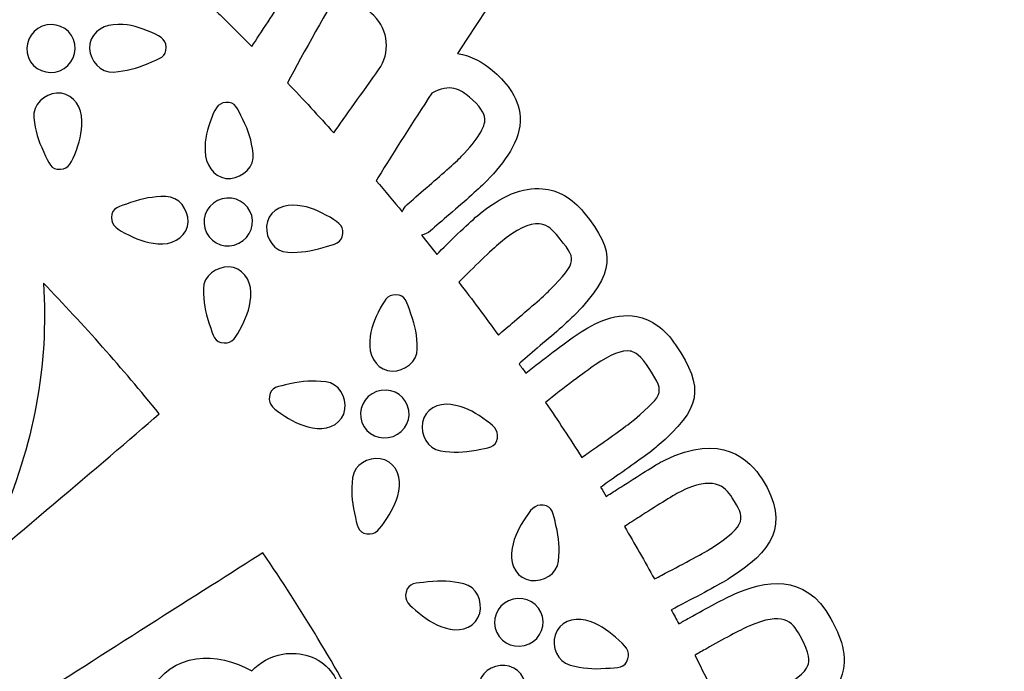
# Model space of a CAD drawing. Header units: millimetres. Extents: x -482 to 545, y -423 to 387.
# Tile 457 of 487: x 455 to 492, y 230 to 254. Entities that reach past the tile are written whole.
import ezdxf

# ---------------------------------------------------------------- set-up
doc = ezdxf.new("R2010")
doc.units = ezdxf.units.MM
doc.header["$MEASUREMENT"] = 0
doc.layers.add('Layer 1', color=7, linetype='Continuous')

msp = doc.modelspace()

# ---------------------------------------------------------------- linework, layer by layer
at = {"layer": 'Layer 1'}
for points, knots in [([(533.7913, 247.7796), (526.499, 265.0213), (516.0589, 280.5054), (502.762, 293.8027), (502.762, 293.8027), (489.4651, 307.0992), (473.981, 317.5393), (456.7393, 324.8316), (456.7393, 324.8316), (438.8884, 332.3821), (419.9266, 336.2104), (400.3806, 336.2104), (400.3806, 336.2104), (380.8342, 336.2104), (361.8724, 332.3821), (344.0219, 324.8316), (344.0219, 324.8316), (326.7806, 317.5393), (311.2961, 307.0992), (297.9992, 293.8027), (297.9992, 293.8027), (284.7023, 280.5054), (274.2625, 265.0213), (266.9699, 247.7796), (266.9699, 247.7796), (259.4194, 229.9291), (255.5914, 210.9673), (255.5914, 191.4209), (255.5914, 191.4209), (255.5914, 171.8749), (259.4194, 152.9128), (266.9699, 135.0622), (266.9699, 135.0622), (274.2625, 117.8205), (284.7023, 102.3364), (297.9992, 89.0395), (297.9992, 89.0395), (309.6119, 77.4264), (322.8944, 67.996), (337.5576, 60.9348), (337.5576, 60.9348), (337.5576, 60.9344), (337.5572, 60.9341), (337.5572, 60.9341), (337.5572, 60.9341), (337.5801, 60.9228), (337.6034, 60.9118), (337.6267, 60.9009), (337.6267, 60.9009), (337.6588, 60.8854), (337.6902, 60.8691), (337.722, 60.8536), (337.722, 60.8536), (337.7223, 60.8543), (337.7223, 60.8547), (337.7227, 60.855), (337.7227, 60.855), (338.2487, 60.6024), (338.775, 60.3513), (339.3045, 60.105), (339.3045, 60.105), (339.1366, 59.9558), (338.9644, 59.8352), (338.83, 59.7646), (338.83, 59.7646), (337.8994, 59.2739), (339.4442, 58.1817), (340.6066, 58.6646), (340.6066, 58.6646), (340.9227, 58.7962), (341.1824, 58.9624), (341.4043, 59.1504), (341.4043, 59.1504), (341.7835, 58.9807), (342.1627, 58.8121), (342.5437, 58.6459), (342.5437, 58.6459), (342.386, 58.5172), (342.2248, 58.3979), (342.0618, 58.2925), (342.0618, 58.2925), (340.776, 57.4606), (341.9535, 56.2379), (343.2465, 57.0743), (343.2465, 57.0743), (343.6504, 57.3357), (344.018, 57.5982), (344.3499, 57.8737), (344.3499, 57.8737), (344.7923, 57.6874), (345.2358, 57.5033), (345.6803, 57.322), (345.6803, 57.322), (344.3697, 56.5667), (345.0467, 54.9118), (346.6303, 55.7038), (346.6303, 55.7038), (347.0974, 55.937), (347.483, 56.1931), (347.8093, 56.4728), (347.8093, 56.4728), (348.2055, 56.3183), (348.6023, 56.1656), (348.9996, 56.0142), (348.9996, 56.0142), (348.8853, 55.9176), (348.7681, 55.8237), (348.6436, 55.7376), (348.6436, 55.7376), (347.1549, 54.7054), (347.6611, 53.3793), (349.0828, 53.9575), (349.0828, 53.9575), (349.8575, 54.2729), (350.5278, 54.7082), (351.0919, 55.2371), (351.0919, 55.2371), (352.2762, 54.8074), (353.465, 54.3936), (354.6585, 53.9963), (354.6585, 53.9963), (355.1435, 52.98), (355.8547, 52.1097), (356.8908, 51.5244), (356.8908, 51.5244), (358.4434, 50.6471), (360.3618, 50.4657), (362.1017, 50.2625), (362.1017, 50.2625), (364.0914, 50.0301), (365.5597, 49.9112), (367.4855, 49.9845), (367.4855, 49.9845), (367.3504, 49.8731), (367.2117, 49.7595), (367.0653, 49.6399), (367.0653, 49.6399), (366.6769, 49.3227), (366.9006, 48.8345), (367.5945, 49.1047), (367.5945, 49.1047), (368.5279, 49.4691), (369.3922, 49.8674), (370.2054, 50.326), (370.2054, 50.326), (371.0291, 50.1528), (371.9044, 50.1108), (372.7549, 50.1299), (372.7549, 50.1299), (372.0374, 49.5834), (371.215, 49.1008), (370.2294, 48.7093), (370.2294, 48.7093), (369.7771, 48.5293), (369.9225, 48.0654), (370.3525, 48.1236), (370.3525, 48.1236), (371.3741, 48.2619), (372.3831, 48.5068), (373.3402, 48.8574), (373.3402, 48.8574), (374.1057, 48.686), (374.9196, 48.6309), (375.7182, 48.6362), (375.7182, 48.6362), (375.1792, 48.3699), (374.5393, 48.1071), (373.7497, 47.8262), (373.7497, 47.8262), (373.44, 47.7084), (373.5321, 47.2025), (373.8877, 47.2484), (373.8877, 47.2484), (375.6798, 47.4802), (377.3968, 47.5557), (378.9049, 48.2132), (378.9049, 48.2132), (379.3593, 48.1459), (379.8143, 48.0813), (380.2698, 48.0178), (380.2698, 48.0178), (379.966, 47.7631), (379.6595, 47.52), (379.3547, 47.2943), (379.3547, 47.2943), (378.8816, 46.944), (379.0132, 46.2006), (379.687, 46.1601), (379.687, 46.1601), (381.1009, 46.0747), (388.0887, 44.8075), (391.5749, 44.7747), (391.5749, 44.7747), (391.5731, 44.4724), (391.8663, 44.1792), (392.1732, 44.4018), (392.1732, 44.4018), (393.717, 45.4693), (394.7037, 46.5876), (395.8082, 47.9935), (395.8082, 47.9935), (395.9222, 47.9257), (396.0382, 47.8633), (396.1582, 47.809), (396.1582, 47.809), (395.4604, 46.7002), (394.6917, 45.8719), (393.6891, 44.9755), (393.6891, 44.9755), (393.2876, 44.6163), (393.8803, 44.0279), (394.2796, 44.3849), (394.2796, 44.3849), (395.3789, 45.3677), (396.2178, 46.2945), (396.9756, 47.5423), (396.9756, 47.5423), (397.093, 47.5165), (397.2112, 47.4943), (397.3312, 47.477), (397.3312, 47.477), (396.9936, 46.4342), (396.367, 45.5551), (395.4869, 44.8731), (395.4869, 44.8731), (395.0621, 44.5444), (395.6572, 43.9577), (396.077, 44.2826), (396.077, 44.2826), (397.1061, 45.0799), (397.8279, 46.1728), (398.1831, 47.417), (398.1831, 47.417), (398.3119, 47.4163), (398.4407, 47.4188), (398.5691, 47.4244), (398.5691, 47.4244), (398.2734, 46.4712), (397.8025, 45.6048), (397.1375, 44.8375), (397.1375, 44.8375), (396.7875, 44.4329), (397.376, 43.8399), (397.728, 44.247), (397.728, 44.247), (398.3475, 44.962), (398.7462, 45.7823), (399.0972, 46.6416), (399.0972, 46.6416), (399.3395, 46.6388), (401.0516, 46.6346), (401.664, 46.6416), (401.664, 46.6416), (402.015, 45.7823), (402.4136, 44.962), (403.0328, 44.247), (403.0328, 44.247), (403.3852, 43.8399), (403.9736, 44.4329), (403.6233, 44.8375), (403.6233, 44.8375), (402.9587, 45.6048), (402.4877, 46.4712), (402.1921, 47.4244), (402.1921, 47.4244), (402.3205, 47.4188), (402.4493, 47.4163), (402.578, 47.417), (402.578, 47.417), (402.9333, 46.1728), (403.6551, 45.0799), (404.6841, 44.2826), (404.6841, 44.2826), (405.1036, 43.9577), (405.6991, 44.5444), (405.2747, 44.8731), (405.2747, 44.8731), (404.3945, 45.5551), (403.7676, 46.4342), (403.43, 47.477), (403.43, 47.477), (403.5499, 47.4943), (403.6681, 47.5165), (403.7856, 47.5423), (403.7856, 47.5423), (404.5434, 46.2945), (405.3823, 45.3677), (406.4815, 44.3849), (406.4815, 44.3849), (406.8809, 44.0279), (407.4735, 44.6163), (407.0717, 44.9755), (407.0717, 44.9755), (406.0698, 45.8719), (405.3008, 46.7002), (404.6026, 47.809), (404.6026, 47.809), (404.7229, 47.8633), (404.839, 47.9257), (404.9533, 47.9935), (404.9533, 47.9935), (406.0575, 46.5876), (407.0442, 45.4693), (408.588, 44.4018), (408.588, 44.4018), (408.8949, 44.1792), (409.188, 44.4724), (409.1863, 44.7747), (409.1863, 44.7747), (412.6724, 44.8075), (419.6599, 46.0747), (421.0742, 46.1601), (421.0742, 46.1601), (421.748, 46.2006), (421.8796, 46.944), (421.4065, 47.2943), (421.4065, 47.2943), (421.1017, 47.52), (420.7951, 47.7631), (420.4914, 48.0178), (420.4914, 48.0178), (420.9468, 48.0813), (421.4023, 48.1459), (421.8566, 48.2132), (421.8566, 48.2132), (423.3644, 47.5557), (425.0814, 47.4802), (426.8735, 47.2484), (426.8735, 47.2484), (427.2291, 47.2025), (427.3212, 47.7084), (427.0114, 47.8262), (427.0114, 47.8262), (426.2223, 48.1071), (425.5816, 48.3699), (425.0429, 48.6362), (425.0429, 48.6362), (425.842, 48.6309), (426.6555, 48.686), (427.421, 48.8574), (427.421, 48.8574), (428.3777, 48.5068), (429.3867, 48.2619), (430.409, 48.1236), (430.409, 48.1236), (430.8391, 48.0654), (430.9841, 48.5293), (430.5314, 48.7093), (430.5314, 48.7093), (429.5461, 49.1008), (428.7238, 49.5834), (428.0063, 50.1299), (428.0063, 50.1299), (428.8568, 50.1108), (429.7324, 50.1528), (430.5561, 50.326), (430.5561, 50.326), (431.3689, 49.8674), (432.2332, 49.4691), (433.1667, 49.1047), (433.1667, 49.1047), (433.8606, 48.8345), (434.0843, 49.3227), (433.6955, 49.6399), (433.6955, 49.6399), (433.5495, 49.7595), (433.4112, 49.8731), (433.2761, 49.9845), (433.2761, 49.9845), (435.2015, 49.9112), (436.6694, 50.0301), (438.6594, 50.2625), (438.6594, 50.2625), (440.3993, 50.4657), (442.3177, 50.6471), (443.8703, 51.5244), (443.8703, 51.5244), (444.9064, 52.1097), (445.6176, 52.98), (446.1027, 53.9963), (446.1027, 53.9963), (447.2958, 54.3936), (448.485, 54.8074), (449.6693, 55.2371), (449.6693, 55.2371), (450.2334, 54.7082), (450.9037, 54.2729), (451.6787, 53.9575), (451.6787, 53.9575), (453.1, 53.3793), (453.6063, 54.7054), (452.1172, 55.7376), (452.1172, 55.7376), (451.993, 55.8237), (451.8756, 55.9176), (451.7616, 56.0142), (451.7616, 56.0142), (452.1588, 56.1656), (452.5557, 56.3183), (452.9519, 56.4728), (452.9519, 56.4728), (453.2782, 56.1931), (453.6641, 55.937), (454.1309, 55.7038), (454.1309, 55.7038), (455.7141, 54.9118), (456.3915, 56.5667), (455.0809, 57.322), (455.0809, 57.322), (455.525, 57.5033), (455.9685, 57.6874), (456.4116, 57.8737), (456.4116, 57.8737), (456.7432, 57.5982), (457.1108, 57.3357), (457.5151, 57.0743), (457.5151, 57.0743), (458.8076, 56.2379), (459.9856, 57.4606), (458.6993, 58.2925), (458.6993, 58.2925), (458.5364, 58.3979), (458.3751, 58.5172), (458.2174, 58.6459), (458.2174, 58.6459), (458.5984, 58.8121), (458.9777, 58.9807), (459.3566, 59.1504), (459.3566, 59.1504), (459.5788, 58.9624), (459.8388, 58.7962), (460.1542, 58.6646), (460.1542, 58.6646), (461.3169, 58.1817), (462.8618, 59.2739), (461.9308, 59.7646), (461.9308, 59.7646), (461.7964, 59.8352), (461.6246, 59.9558), (461.457, 60.105), (461.457, 60.105), (476.8138, 67.2502), (490.6896, 76.9671), (502.762, 89.0395), (502.762, 89.0395), (516.0589, 102.3364), (526.499, 117.8205), (533.7913, 135.0622), (533.7913, 135.0622), (541.3418, 152.9128), (545.1698, 171.8749), (545.1698, 191.4209), (545.1698, 191.4209), (545.1698, 210.9673), (541.3418, 229.9291), (533.7913, 247.7796)], [0, 0, 0, 0, 0.0086957, 0.0086957, 0.0086957, 0.0086957, 0.0173913, 0.0173913, 0.0173913, 0.0173913, 0.026087, 0.026087, 0.026087, 0.026087, 0.0347826, 0.0347826, 0.0347826, 0.0347826, 0.0434783, 0.0434783, 0.0434783, 0.0434783, 0.0521739, 0.0521739, 0.0521739, 0.0521739, 0.0608696, 0.0608696, 0.0608696, 0.0608696, 0.0695652, 0.0695652, 0.0695652, 0.0695652, 0.0782609, 0.0782609, 0.0782609, 0.0782609, 0.0869565, 0.0869565, 0.0869565, 0.0869565, 0.0956522, 0.0956522, 0.0956522, 0.0956522, 0.1043478, 0.1043478, 0.1043478, 0.1043478, 0.1130435, 0.1130435, 0.1130435, 0.1130435, 0.1217391, 0.1217391, 0.1217391, 0.1217391, 0.1304348, 0.1304348, 0.1304348, 0.1304348, 0.1391304, 0.1391304, 0.1391304, 0.1391304, 0.1478261, 0.1478261, 0.1478261, 0.1478261, 0.1565217, 0.1565217, 0.1565217, 0.1565217, 0.1652174, 0.1652174, 0.1652174, 0.1652174, 0.173913, 0.173913, 0.173913, 0.173913, 0.1826087, 0.1826087, 0.1826087, 0.1826087, 0.1913043, 0.1913043, 0.1913043, 0.1913043, 0.2, 0.2, 0.2, 0.2, 0.2086957, 0.2086957, 0.2086957, 0.2086957, 0.2173913, 0.2173913, 0.2173913, 0.2173913, 0.226087, 0.226087, 0.226087, 0.226087, 0.2347826, 0.2347826, 0.2347826, 0.2347826, 0.2434783, 0.2434783, 0.2434783, 0.2434783, 0.2521739, 0.2521739, 0.2521739, 0.2521739, 0.2608696, 0.2608696, 0.2608696, 0.2608696, 0.2695652, 0.2695652, 0.2695652, 0.2695652, 0.2782609, 0.2782609, 0.2782609, 0.2782609, 0.2869565, 0.2869565, 0.2869565, 0.2869565, 0.2956522, 0.2956522, 0.2956522, 0.2956522, 0.3043478, 0.3043478, 0.3043478, 0.3043478, 0.3130435, 0.3130435, 0.3130435, 0.3130435, 0.3217391, 0.3217391, 0.3217391, 0.3217391, 0.3304348, 0.3304348, 0.3304348, 0.3304348, 0.3391304, 0.3391304, 0.3391304, 0.3391304, 0.3478261, 0.3478261, 0.3478261, 0.3478261, 0.3565217, 0.3565217, 0.3565217, 0.3565217, 0.3652174, 0.3652174, 0.3652174, 0.3652174, 0.373913, 0.373913, 0.373913, 0.373913, 0.3826087, 0.3826087, 0.3826087, 0.3826087, 0.3913043, 0.3913043, 0.3913043, 0.3913043, 0.4, 0.4, 0.4, 0.4, 0.4086957, 0.4086957, 0.4086957, 0.4086957, 0.4173913, 0.4173913, 0.4173913, 0.4173913, 0.426087, 0.426087, 0.426087, 0.426087, 0.4347826, 0.4347826, 0.4347826, 0.4347826, 0.4434783, 0.4434783, 0.4434783, 0.4434783, 0.4521739, 0.4521739, 0.4521739, 0.4521739, 0.4608696, 0.4608696, 0.4608696, 0.4608696, 0.4695652, 0.4695652, 0.4695652, 0.4695652, 0.4782609, 0.4782609, 0.4782609, 0.4782609, 0.4869565, 0.4869565, 0.4869565, 0.4869565, 0.4956522, 0.4956522, 0.4956522, 0.4956522, 0.5043478, 0.5043478, 0.5043478, 0.5043478, 0.5130435, 0.5130435, 0.5130435, 0.5130435, 0.5217391, 0.5217391, 0.5217391, 0.5217391, 0.5304348, 0.5304348, 0.5304348, 0.5304348, 0.5391304, 0.5391304, 0.5391304, 0.5391304, 0.5478261, 0.5478261, 0.5478261, 0.5478261, 0.5565217, 0.5565217, 0.5565217, 0.5565217, 0.5652174, 0.5652174, 0.5652174, 0.5652174, 0.573913, 0.573913, 0.573913, 0.573913, 0.5826087, 0.5826087, 0.5826087, 0.5826087, 0.5913043, 0.5913043, 0.5913043, 0.5913043, 0.6, 0.6, 0.6, 0.6, 0.6086957, 0.6086957, 0.6086957, 0.6086957, 0.6173913, 0.6173913, 0.6173913, 0.6173913, 0.626087, 0.626087, 0.626087, 0.626087, 0.6347826, 0.6347826, 0.6347826, 0.6347826, 0.6434783, 0.6434783, 0.6434783, 0.6434783, 0.6521739, 0.6521739, 0.6521739, 0.6521739, 0.6608696, 0.6608696, 0.6608696, 0.6608696, 0.6695652, 0.6695652, 0.6695652, 0.6695652, 0.6782609, 0.6782609, 0.6782609, 0.6782609, 0.6869565, 0.6869565, 0.6869565, 0.6869565, 0.6956522, 0.6956522, 0.6956522, 0.6956522, 0.7043478, 0.7043478, 0.7043478, 0.7043478, 0.7130435, 0.7130435, 0.7130435, 0.7130435, 0.7217391, 0.7217391, 0.7217391, 0.7217391, 0.7304348, 0.7304348, 0.7304348, 0.7304348, 0.7391304, 0.7391304, 0.7391304, 0.7391304, 0.7478261, 0.7478261, 0.7478261, 0.7478261, 0.7565217, 0.7565217, 0.7565217, 0.7565217, 0.7652174, 0.7652174, 0.7652174, 0.7652174, 0.773913, 0.773913, 0.773913, 0.773913, 0.7826087, 0.7826087, 0.7826087, 0.7826087, 0.7913043, 0.7913043, 0.7913043, 0.7913043, 0.8, 0.8, 0.8, 0.8, 0.8086957, 0.8086957, 0.8086957, 0.8086957, 0.8173913, 0.8173913, 0.8173913, 0.8173913, 0.826087, 0.826087, 0.826087, 0.826087, 0.8347826, 0.8347826, 0.8347826, 0.8347826, 0.8434783, 0.8434783, 0.8434783, 0.8434783, 0.8521739, 0.8521739, 0.8521739, 0.8521739, 0.8608696, 0.8608696, 0.8608696, 0.8608696, 0.8695652, 0.8695652, 0.8695652, 0.8695652, 0.8782609, 0.8782609, 0.8782609, 0.8782609, 0.8869565, 0.8869565, 0.8869565, 0.8869565, 0.8956522, 0.8956522, 0.8956522, 0.8956522, 0.9043478, 0.9043478, 0.9043478, 0.9043478, 0.9130435, 0.9130435, 0.9130435, 0.9130435, 0.9217391, 0.9217391, 0.9217391, 0.9217391, 0.9304348, 0.9304348, 0.9304348, 0.9304348, 0.9391304, 0.9391304, 0.9391304, 0.9391304, 0.9478261, 0.9478261, 0.9478261, 0.9478261, 0.9565217, 0.9565217, 0.9565217, 0.9565217, 0.9652174, 0.9652174, 0.9652174, 0.9652174, 0.973913, 0.973913, 0.973913, 0.973913, 0.9826087, 0.9826087, 0.9826087, 0.9826087, 1, 1, 1, 1]), ([(481.2711, 270.8679), (481.5262, 271.5794), (482.4367, 271.7756), (482.9623, 271.2319), (482.9623, 271.2319), (502.5274, 250.9938), (514.743, 223.6094), (515.2623, 193.4258), (515.2623, 193.4258), (515.275, 192.6676), (514.4918, 192.1617), (513.8071, 192.4863), (513.8071, 192.4863), (506.6362, 195.885), (496.3608, 197.3949), (488.6255, 199.2102), (488.6255, 199.2102), (489.7925, 199.3507), (490.855, 199.4833), (491.0237, 199.515), (491.0237, 199.515), (491.9363, 199.684), (492.9357, 199.9595), (493.4282, 200.718), (493.4282, 200.718), (493.8702, 201.3989), (493.7464, 202.2082), (493.6145, 202.7578), (493.6145, 202.7578), (493.376, 203.7501), (492.6457, 204.8974), (490.5192, 204.7242), (490.5192, 204.7242), (490.105, 204.6907), (489.3434, 204.5467), (488.6071, 204.4077), (488.6071, 204.4077), (488.5592, 204.3986), (488.5115, 204.3897), (488.4636, 204.3809), (488.4636, 204.3809), (488.508, 204.5838), (488.5362, 204.7866), (488.5482, 204.988), (488.5482, 204.988), (489.2943, 205.1419), (490.0754, 205.302), (490.437, 205.4131), (490.437, 205.4131), (491.3239, 205.6869), (492.2845, 206.0753), (492.6863, 206.8856), (492.6863, 206.8856), (493.0472, 207.6134), (492.8306, 208.4029), (492.6362, 208.9335), (492.6362, 208.9335), (492.2855, 209.892), (491.429, 210.9475), (489.3356, 210.5298), (489.3356, 210.5298), (488.9278, 210.449), (488.187, 210.2176), (487.4705, 209.9947), (487.4705, 209.9947), (487.2546, 209.9273), (487.0443, 209.862), (486.8478, 209.802), (486.8478, 209.802), (486.809, 210.0278), (486.7699, 210.2543), (486.7286, 210.4804), (486.7286, 210.4804), (486.9526, 210.5386), (487.2359, 210.6089), (487.5389, 210.6836), (487.5389, 210.6836), (488.2639, 210.8625), (489.0135, 211.0477), (489.3631, 211.1708), (489.3631, 211.1708), (490.2384, 211.4784), (491.1835, 211.9043), (491.5535, 212.7298), (491.5535, 212.7298), (491.8855, 213.4706), (491.6386, 214.2509), (491.4237, 214.7737), (491.4237, 214.7737), (491.0353, 215.7178), (490.1375, 216.7377), (488.0631, 216.2406), (488.0631, 216.2406), (487.6585, 216.1432), (486.9279, 215.8839), (486.2213, 215.6328), (486.2213, 215.6328), (486.0149, 215.5597), (485.8138, 215.4885), (485.6244, 215.4222), (485.6244, 215.4222), (485.5722, 215.6211), (485.5207, 215.8197), (485.4667, 216.0183), (485.4667, 216.0183), (485.6505, 216.0794), (485.8583, 216.1468), (486.0781, 216.218), (486.0781, 216.218), (486.7879, 216.4491), (487.5223, 216.6872), (487.8628, 216.835), (487.8628, 216.835), (488.7137, 217.2047), (489.6256, 217.6976), (489.9357, 218.5474), (489.9357, 218.5474), (490.2137, 219.3101), (489.9114, 220.0707), (489.6595, 220.5769), (489.6595, 220.5769), (489.2044, 221.4906), (488.236, 222.4449), (486.2019, 221.7986), (486.2019, 221.7986), (485.8057, 221.6727), (485.0959, 221.3615), (484.4098, 221.061), (484.4098, 221.061), (484.2546, 220.9929), (484.1015, 220.9258), (483.9551, 220.862), (483.9551, 220.862), (483.8884, 221.0511), (483.8168, 221.2405), (483.7487, 221.4296), (483.7487, 221.4296), (483.8531, 221.4666), (483.9607, 221.5051), (484.0722, 221.5446), (484.0722, 221.5446), (484.776, 221.7947), (485.5037, 222.053), (485.8396, 222.2103), (485.8396, 222.2103), (486.6806, 222.6033), (487.5784, 223.1208), (487.8649, 223.9788), (487.8649, 223.9788), (488.1217, 224.7489), (487.7986, 225.501), (487.5336, 225.9995), (487.5336, 225.9995), (487.0535, 226.9008), (486.0583, 227.8276), (484.0436, 227.1263), (484.0436, 227.1263), (483.6513, 226.9897), (482.95, 226.6595), (482.2719, 226.3399), (482.2719, 226.3399), (482.1319, 226.2739), (481.9936, 226.2087), (481.8599, 226.1462), (481.8599, 226.1462), (481.7841, 226.3198), (481.7096, 226.4934), (481.632, 226.6666), (481.632, 226.6666), (481.74, 226.7135), (481.8511, 226.7615), (481.9668, 226.8119), (481.9668, 226.8119), (482.654, 227.109), (483.3649, 227.4162), (483.6901, 227.5962), (483.6901, 227.5962), (484.7065, 228.1588), (485.2395, 228.6524), (485.4731, 229.2457), (485.4731, 229.2457), (485.7948, 230.0649), (485.4455, 230.8745), (485.1051, 231.4884), (485.1051, 231.4884), (484.111, 233.2791), (482.5686, 232.8801), (481.4941, 232.4236), (481.4941, 232.4236), (481.1103, 232.2606), (480.4333, 231.8828), (479.7778, 231.5173), (479.7778, 231.5173), (479.642, 231.4414), (479.5083, 231.367), (479.3788, 231.2954), (479.3788, 231.2954), (479.2874, 231.4697), (479.1915, 231.6432), (479.098, 231.8175), (479.098, 231.8175), (479.1823, 231.8616), (479.2698, 231.9078), (479.3622, 231.9561), (479.3622, 231.9561), (480.1055, 232.346), (480.9483, 232.788), (481.2948, 233.0092), (481.2948, 233.0092), (482.8625, 234.0107), (483.6136, 234.984), (482.5157, 236.7384), (482.5157, 236.7384), (482.0624, 237.4634), (480.9818, 238.5196), (478.8497, 237.451), (478.8497, 237.451), (478.4778, 237.2644), (477.8259, 236.8449), (477.1955, 236.4396), (477.1955, 236.4396), (477.0064, 236.3179), (476.8212, 236.199), (476.6483, 236.0893), (476.6483, 236.0893), (476.5788, 236.2036), (476.5107, 236.3182), (476.4405, 236.4322), (476.4405, 236.4322), (476.6141, 236.5564), (476.8226, 236.7028), (477.0417, 236.8566), (477.0417, 236.8566), (477.6555, 237.287), (478.2898, 237.7325), (478.572, 237.9749), (478.572, 237.9749), (480.2315, 239.4001), (480.3673, 240.148), (479.2631, 241.7859), (479.2631, 241.7859), (478.856, 242.3902), (478.3625, 242.7504), (477.797, 242.857), (477.797, 242.857), (476.9076, 243.0252), (476.0507, 242.5215), (475.4831, 242.1288), (475.4831, 242.1288), (475.0926, 241.8583), (474.2861, 241.2575), (473.6204, 240.7255), (473.6204, 240.7255), (473.5382, 240.843), (473.4522, 240.9583), (473.3696, 241.0754), (473.3696, 241.0754), (473.5499, 241.2345), (473.7943, 241.4441), (474.0572, 241.6688), (474.0572, 241.6688), (474.6269, 242.1549), (475.2153, 242.6584), (475.4729, 242.9258), (475.4729, 242.9258), (476.9895, 244.5023), (477.0533, 245.2601), (475.7988, 246.7855), (475.7988, 246.7855), (475.3631, 247.3157), (474.8432, 247.6117), (474.254, 247.6653), (474.254, 247.6653), (473.4991, 247.7324), (472.7039, 247.4043), (471.8188, 246.6574), (471.8188, 246.6574), (471.4029, 246.3068), (470.7262, 245.6436), (470.2768, 245.1948), (470.2768, 245.1948), (470.0842, 245.4372), (469.8933, 245.6806), (469.6982, 245.9212), (469.6982, 245.9212), (469.8224, 245.9395), (469.9434, 245.9896), (470.0436, 246.08), (470.0436, 246.08), (470.2246, 246.2429), (470.4849, 246.4684), (470.7622, 246.7082), (470.7622, 246.7082), (471.3274, 247.1976), (471.9112, 247.7034), (472.1673, 247.9723), (472.1673, 247.9723), (472.8073, 248.6443), (473.4553, 249.4529), (473.4102, 250.3563), (473.4102, 250.3563), (473.3692, 251.1674), (472.7949, 251.7501), (472.3659, 252.1181), (472.3659, 252.1181), (472.0227, 252.4127), (471.5807, 252.6705), (471.0561, 252.7503), (471.0561, 252.7503), (474.835, 258.5207), (479.1506, 264.9606), (481.2711, 270.8679)], [0, 0, 0, 0, 0.0126582, 0.0126582, 0.0126582, 0.0126582, 0.0253165, 0.0253165, 0.0253165, 0.0253165, 0.0379747, 0.0379747, 0.0379747, 0.0379747, 0.0506329, 0.0506329, 0.0506329, 0.0506329, 0.0632911, 0.0632911, 0.0632911, 0.0632911, 0.0759494, 0.0759494, 0.0759494, 0.0759494, 0.0886076, 0.0886076, 0.0886076, 0.0886076, 0.1012658, 0.1012658, 0.1012658, 0.1012658, 0.1139241, 0.1139241, 0.1139241, 0.1139241, 0.1265823, 0.1265823, 0.1265823, 0.1265823, 0.1392405, 0.1392405, 0.1392405, 0.1392405, 0.1518987, 0.1518987, 0.1518987, 0.1518987, 0.164557, 0.164557, 0.164557, 0.164557, 0.1772152, 0.1772152, 0.1772152, 0.1772152, 0.1898734, 0.1898734, 0.1898734, 0.1898734, 0.2025316, 0.2025316, 0.2025316, 0.2025316, 0.2151899, 0.2151899, 0.2151899, 0.2151899, 0.2278481, 0.2278481, 0.2278481, 0.2278481, 0.2405063, 0.2405063, 0.2405063, 0.2405063, 0.2531646, 0.2531646, 0.2531646, 0.2531646, 0.2658228, 0.2658228, 0.2658228, 0.2658228, 0.278481, 0.278481, 0.278481, 0.278481, 0.2911392, 0.2911392, 0.2911392, 0.2911392, 0.3037975, 0.3037975, 0.3037975, 0.3037975, 0.3164557, 0.3164557, 0.3164557, 0.3164557, 0.3291139, 0.3291139, 0.3291139, 0.3291139, 0.3417722, 0.3417722, 0.3417722, 0.3417722, 0.3544304, 0.3544304, 0.3544304, 0.3544304, 0.3670886, 0.3670886, 0.3670886, 0.3670886, 0.3797468, 0.3797468, 0.3797468, 0.3797468, 0.3924051, 0.3924051, 0.3924051, 0.3924051, 0.4050633, 0.4050633, 0.4050633, 0.4050633, 0.4177215, 0.4177215, 0.4177215, 0.4177215, 0.4303797, 0.4303797, 0.4303797, 0.4303797, 0.443038, 0.443038, 0.443038, 0.443038, 0.4556962, 0.4556962, 0.4556962, 0.4556962, 0.4683544, 0.4683544, 0.4683544, 0.4683544, 0.4810127, 0.4810127, 0.4810127, 0.4810127, 0.4936709, 0.4936709, 0.4936709, 0.4936709, 0.5063291, 0.5063291, 0.5063291, 0.5063291, 0.5189873, 0.5189873, 0.5189873, 0.5189873, 0.5316456, 0.5316456, 0.5316456, 0.5316456, 0.5443038, 0.5443038, 0.5443038, 0.5443038, 0.556962, 0.556962, 0.556962, 0.556962, 0.5696203, 0.5696203, 0.5696203, 0.5696203, 0.5822785, 0.5822785, 0.5822785, 0.5822785, 0.5949367, 0.5949367, 0.5949367, 0.5949367, 0.6075949, 0.6075949, 0.6075949, 0.6075949, 0.6202532, 0.6202532, 0.6202532, 0.6202532, 0.6329114, 0.6329114, 0.6329114, 0.6329114, 0.6455696, 0.6455696, 0.6455696, 0.6455696, 0.6582278, 0.6582278, 0.6582278, 0.6582278, 0.6708861, 0.6708861, 0.6708861, 0.6708861, 0.6835443, 0.6835443, 0.6835443, 0.6835443, 0.6962025, 0.6962025, 0.6962025, 0.6962025, 0.7088608, 0.7088608, 0.7088608, 0.7088608, 0.721519, 0.721519, 0.721519, 0.721519, 0.7341772, 0.7341772, 0.7341772, 0.7341772, 0.7468354, 0.7468354, 0.7468354, 0.7468354, 0.7594937, 0.7594937, 0.7594937, 0.7594937, 0.7721519, 0.7721519, 0.7721519, 0.7721519, 0.7848101, 0.7848101, 0.7848101, 0.7848101, 0.7974684, 0.7974684, 0.7974684, 0.7974684, 0.8101266, 0.8101266, 0.8101266, 0.8101266, 0.8227848, 0.8227848, 0.8227848, 0.8227848, 0.835443, 0.835443, 0.835443, 0.835443, 0.8481013, 0.8481013, 0.8481013, 0.8481013, 0.8607595, 0.8607595, 0.8607595, 0.8607595, 0.8734177, 0.8734177, 0.8734177, 0.8734177, 0.8860759, 0.8860759, 0.8860759, 0.8860759, 0.8987342, 0.8987342, 0.8987342, 0.8987342, 0.9113924, 0.9113924, 0.9113924, 0.9113924, 0.9240506, 0.9240506, 0.9240506, 0.9240506, 0.9367089, 0.9367089, 0.9367089, 0.9367089, 0.9493671, 0.9493671, 0.9493671, 0.9493671, 0.9620253, 0.9620253, 0.9620253, 0.9620253, 0.9746835, 0.9746835, 0.9746835, 0.9746835, 1, 1, 1, 1]), ([(464.5325, 254.8789), (464.2185, 254.3498), (463.6315, 253.5211), (463.319, 253.0187), (463.319, 253.0187), (462.9859, 253.3556), (462.6504, 253.6908), (462.3107, 254.0231), (462.3107, 254.0231), (462.1855, 254.1455), (462.0585, 254.2647), (461.9322, 254.3861), (461.9322, 254.3861), (462.1689, 254.5018), (463.1927, 255.201), (463.9014, 255.557), (463.9014, 255.557), (464.3321, 255.7729), (464.7784, 255.2931), (464.5325, 254.8789)], [0, 0, 0, 0, 0.1666667, 0.1666667, 0.1666667, 0.1666667, 0.3333333, 0.3333333, 0.3333333, 0.3333333, 0.5, 0.5, 0.5, 0.5, 0.6666667, 0.6666667, 0.6666667, 0.6666667, 1, 1, 1, 1]), ([(467.9075, 254.178), (468.4618, 253.6347), (468.538, 252.7693), (468.0871, 252.1382), (468.0871, 252.1382), (467.5234, 251.3494), (466.7966, 250.3337), (466.3998, 249.7658), (466.3998, 249.7658), (465.8293, 250.3976), (465.2525, 251.0252), (464.662, 251.644), (464.662, 251.644), (465.2271, 252.7577), (466.2241, 254.4411), (466.7063, 255.3756), (466.7063, 255.3756), (466.9787, 255.0906), (467.4465, 254.6295), (467.9075, 254.178)], [0, 0, 0, 0, 0.1666667, 0.1666667, 0.1666667, 0.1666667, 0.3333333, 0.3333333, 0.3333333, 0.3333333, 0.5, 0.5, 0.5, 0.5, 0.6666667, 0.6666667, 0.6666667, 0.6666667, 1, 1, 1, 1]), ([(456.2507, 252.1865), (455.827, 251.9128), (455.2636, 252.0281), (454.9923, 252.4437), (454.9923, 252.4437), (454.7214, 252.8596), (454.8449, 253.4181), (455.2689, 253.6918), (455.2689, 253.6918), (455.6926, 253.9652), (456.2556, 253.8502), (456.5269, 253.4343), (456.5269, 253.4343), (456.7979, 253.0187), (456.674, 252.4599), (456.2507, 252.1865)], [0, 0, 0, 0, 0.2, 0.2, 0.2, 0.2, 0.4, 0.4, 0.4, 0.4, 0.6, 0.6, 0.6, 0.6, 1, 1, 1, 1]), ([(459.3855, 253.6065), (459.8501, 253.4209), (460.0759, 253.3098), (460.0925, 252.9859), (460.0925, 252.9859), (460.1112, 252.624), (459.8508, 252.5647), (459.4201, 252.3809), (459.4201, 252.3809), (458.9488, 252.1798), (458.6256, 252.0966), (458.1137, 252.0539), (458.1137, 252.0539), (457.6156, 252.0126), (457.2339, 252.485), (457.2103, 252.9372), (457.2103, 252.9372), (457.1842, 253.4421), (457.6322, 253.7973), (458.0982, 253.8361), (458.0982, 253.8361), (458.6101, 253.8785), (458.971, 253.7719), (459.3855, 253.6065)], [0, 0, 0, 0, 0.1428571, 0.1428571, 0.1428571, 0.1428571, 0.2857143, 0.2857143, 0.2857143, 0.2857143, 0.4285714, 0.4285714, 0.4285714, 0.4285714, 0.5714286, 0.5714286, 0.5714286, 0.5714286, 0.7142857, 0.7142857, 0.7142857, 0.7142857, 1, 1, 1, 1]), ([(469.1571, 247.0649), (469.0717, 246.988), (469.0139, 246.8935), (468.9786, 246.7922), (468.9786, 246.7922), (468.6519, 247.1849), (468.3277, 247.5782), (467.9943, 247.9659), (467.9943, 247.9659), (468.0162, 248.0012), (468.0374, 248.0372), (468.0592, 248.0721), (468.0592, 248.0721), (468.6914, 249.0994), (469.374, 250.1662), (470.0849, 251.2608), (470.0849, 251.2608), (470.77, 251.6447), (471.1736, 251.3949), (471.5031, 251.1123), (471.5031, 251.1123), (471.8844, 250.7849), (472.0749, 250.5158), (472.0865, 250.2896), (472.0865, 250.2896), (472.1017, 249.9824), (471.8146, 249.5234), (471.2078, 248.8867), (471.2078, 248.8867), (470.9958, 248.6637), (470.3851, 248.1352), (469.8947, 247.7105), (469.8947, 247.7105), (469.6097, 247.4639), (469.3426, 247.2321), (469.1571, 247.0649)], [0, 0, 0, 0, 0.1, 0.1, 0.1, 0.1, 0.2, 0.2, 0.2, 0.2, 0.3, 0.3, 0.3, 0.3, 0.4, 0.4, 0.4, 0.4, 0.5, 0.5, 0.5, 0.5, 0.6, 0.6, 0.6, 0.6, 0.7, 0.7, 0.7, 0.7, 0.8, 0.8, 0.8, 0.8, 1, 1, 1, 1]), ([(456.9023, 250.4078), (456.9623, 249.9002), (456.8674, 249.5379), (456.7143, 249.1198), (456.7143, 249.1198), (456.5435, 248.6521), (456.4394, 248.4235), (456.1149, 248.3963), (456.1149, 248.3963), (455.7515, 248.3656), (455.6834, 248.6228), (455.4848, 249.0447), (455.4848, 249.0447), (455.2675, 249.5065), (455.1726, 249.825), (455.113, 250.3327), (455.113, 250.3327), (455.0551, 250.8269), (455.5166, 251.222), (455.9702, 251.2605), (455.9702, 251.2605), (456.4761, 251.3035), (456.8483, 250.87), (456.9023, 250.4078)], [0, 0, 0, 0, 0.1428571, 0.1428571, 0.1428571, 0.1428571, 0.2857143, 0.2857143, 0.2857143, 0.2857143, 0.4285714, 0.4285714, 0.4285714, 0.4285714, 0.5714286, 0.5714286, 0.5714286, 0.5714286, 0.7142857, 0.7142857, 0.7142857, 0.7142857, 1, 1, 1, 1]), ([(462.3382, 250.9134), (462.7009, 250.949), (462.7725, 250.6929), (462.9771, 250.2734), (462.9771, 250.2734), (463.2011, 249.8148), (463.2999, 249.4977), (463.3669, 248.9907), (463.3669, 248.9907), (463.4319, 248.4975), (462.9757, 248.0961), (462.5227, 248.0513), (462.5227, 248.0513), (462.0172, 248.0015), (461.6394, 248.4298), (461.5784, 248.8909), (461.5784, 248.8909), (461.512, 249.3978), (461.602, 249.7612), (461.7487, 250.1813), (461.7487, 250.1813), (461.9131, 250.6516), (462.014, 250.8816), (462.3382, 250.9134)], [0, 0, 0, 0, 0.1428571, 0.1428571, 0.1428571, 0.1428571, 0.2857143, 0.2857143, 0.2857143, 0.2857143, 0.4285714, 0.4285714, 0.4285714, 0.4285714, 0.5714286, 0.5714286, 0.5714286, 0.5714286, 0.7142857, 0.7142857, 0.7142857, 0.7142857, 1, 1, 1, 1]), ([(446.2315, 239.8457), (447.6182, 237.2203), (450.0584, 235.171), (453.1022, 234.6464), (453.1022, 234.6464), (453.438, 234.5886), (453.6754, 234.7346), (453.8056, 235.0327), (453.8056, 235.0327), (455.1014, 238.0063), (455.6859, 241.0119), (455.4714, 244.1167), (455.4714, 244.1167), (456.9922, 242.5395), (458.4478, 240.8998), (459.8296, 239.2008), (459.8296, 239.2008), (457.6869, 237.3092), (454.0473, 234.3159), (451.7958, 232.3114), (451.7958, 232.3114), (448.4998, 236.3101), (444.7304, 239.9032), (440.5764, 243.0203), (440.5764, 243.0203), (441.6651, 244.3058), (443.157, 246.0768), (444.5575, 247.7645), (444.5575, 247.7645), (444.5625, 245.0364), (444.9318, 242.3056), (446.2315, 239.8457)], [0, 0, 0, 0, 0.1111111, 0.1111111, 0.1111111, 0.1111111, 0.2222222, 0.2222222, 0.2222222, 0.2222222, 0.3333333, 0.3333333, 0.3333333, 0.3333333, 0.4444444, 0.4444444, 0.4444444, 0.4444444, 0.5555556, 0.5555556, 0.5555556, 0.5555556, 0.6666667, 0.6666667, 0.6666667, 0.6666667, 0.7777778, 0.7777778, 0.7777778, 0.7777778, 1, 1, 1, 1]), ([(459.9644, 245.5917), (459.4508, 245.5871), (459.099, 245.7201), (458.6976, 245.9163), (458.6976, 245.9163), (458.2485, 246.1353), (458.0315, 246.2627), (458.0389, 246.5869), (458.0389, 246.5869), (458.0474, 246.9495), (458.312, 246.9891), (458.7547, 247.1408), (458.7547, 247.1408), (459.2394, 247.3062), (459.5682, 247.3655), (460.0819, 247.3701), (460.0819, 247.3701), (460.5818, 247.3746), (460.9271, 246.8755), (460.9165, 246.4225), (460.9165, 246.4225), (460.9053, 245.9173), (460.4318, 245.5959), (459.9644, 245.5917)], [0, 0, 0, 0, 0.1428571, 0.1428571, 0.1428571, 0.1428571, 0.2857143, 0.2857143, 0.2857143, 0.2857143, 0.4285714, 0.4285714, 0.4285714, 0.4285714, 0.5714286, 0.5714286, 0.5714286, 0.5714286, 0.7142857, 0.7142857, 0.7142857, 0.7142857, 1, 1, 1, 1]), ([(462.0246, 247.2173), (462.4762, 247.442), (463.023, 247.2646), (463.2456, 246.8215), (463.2456, 246.8215), (463.4682, 246.378), (463.2823, 245.8365), (462.8304, 245.6122), (462.8304, 245.6122), (462.3788, 245.3874), (461.832, 245.5645), (461.6094, 246.008), (461.6094, 246.008), (461.3868, 246.4511), (461.5731, 246.9926), (462.0246, 247.2173)], [0, 0, 0, 0, 0.2, 0.2, 0.2, 0.2, 0.4, 0.4, 0.4, 0.4, 0.6, 0.6, 0.6, 0.6, 1, 1, 1, 1]), ([(464.8525, 247.0455), (465.3658, 247.0307), (465.7122, 246.8846), (466.1056, 246.6737), (466.1056, 246.6737), (466.5462, 246.4377), (466.7585, 246.3022), (466.7384, 245.9787), (466.7384, 245.9787), (466.7162, 245.6168), (466.4506, 245.5868), (466.0018, 245.4524), (466.0018, 245.4524), (465.5115, 245.3049), (465.1806, 245.258), (464.6673, 245.2728), (464.6673, 245.2728), (464.1674, 245.2873), (463.8414, 245.7988), (463.8689, 246.251), (463.8689, 246.251), (463.8996, 246.7555), (464.3847, 247.0589), (464.8525, 247.0455)], [0, 0, 0, 0, 0.1428571, 0.1428571, 0.1428571, 0.1428571, 0.2857143, 0.2857143, 0.2857143, 0.2857143, 0.4285714, 0.4285714, 0.4285714, 0.4285714, 0.5714286, 0.5714286, 0.5714286, 0.5714286, 0.7142857, 0.7142857, 0.7142857, 0.7142857, 1, 1, 1, 1]), ([(472.5935, 242.1578), (472.1063, 242.8263), (471.6103, 243.4899), (471.103, 244.1471), (471.103, 244.1471), (471.653, 244.6978), (472.3166, 245.3434), (472.6732, 245.6443), (472.6732, 245.6443), (473.2578, 246.1371), (473.7661, 246.3784), (474.1334, 246.3452), (474.1334, 246.3452), (474.3598, 246.3248), (474.5698, 246.1935), (474.7751, 245.9438), (474.7751, 245.9438), (475.5716, 244.9747), (475.5868, 244.9564), (474.5175, 243.8448), (474.5175, 243.8448), (474.3048, 243.6236), (473.6903, 243.0986), (473.1964, 242.6764), (473.1964, 242.6764), (472.9745, 242.4869), (472.7642, 242.307), (472.5935, 242.1578)], [0, 0, 0, 0, 0.125, 0.125, 0.125, 0.125, 0.25, 0.25, 0.25, 0.25, 0.375, 0.375, 0.375, 0.375, 0.5, 0.5, 0.5, 0.5, 0.625, 0.625, 0.625, 0.625, 0.75, 0.75, 0.75, 0.75, 1, 1, 1, 1]), ([(462.448, 244.7232), (462.956, 244.7094), (463.2766, 244.2374), (463.2787, 243.7717), (463.2787, 243.7717), (463.2805, 243.2609), (463.1454, 242.9113), (462.9464, 242.513), (462.9464, 242.513), (462.7238, 242.0671), (462.5947, 241.8516), (462.2691, 241.8607), (462.2691, 241.8607), (461.905, 241.871), (461.8662, 242.1338), (461.7163, 242.5755), (461.7163, 242.5755), (461.5519, 243.0584), (461.494, 243.3858), (461.4916, 243.8966), (461.4916, 243.8966), (461.4895, 244.394), (461.9929, 244.7355), (462.448, 244.7232)], [0, 0, 0, 0, 0.1428571, 0.1428571, 0.1428571, 0.1428571, 0.2857143, 0.2857143, 0.2857143, 0.2857143, 0.4285714, 0.4285714, 0.4285714, 0.4285714, 0.5714286, 0.5714286, 0.5714286, 0.5714286, 0.7142857, 0.7142857, 0.7142857, 0.7142857, 1, 1, 1, 1]), ([(468.5983, 240.8042), (468.0899, 240.8109), (467.7629, 241.2783), (467.7544, 241.7436), (467.7544, 241.7436), (467.7453, 242.2544), (467.8754, 242.6061), (468.0688, 243.0073), (468.0688, 243.0073), (468.285, 243.456), (468.4106, 243.6733), (468.7366, 243.6687), (468.7366, 243.6687), (469.1013, 243.6638), (469.1437, 243.4013), (469.2996, 242.9617), (469.2996, 242.9617), (469.4703, 242.4813), (469.5331, 242.1546), (469.5423, 241.6438), (469.5423, 241.6438), (469.5518, 241.146), (469.0534, 240.7982), (468.5983, 240.8042)], [0, 0, 0, 0, 0.1428571, 0.1428571, 0.1428571, 0.1428571, 0.2857143, 0.2857143, 0.2857143, 0.2857143, 0.4285714, 0.4285714, 0.4285714, 0.4285714, 0.5714286, 0.5714286, 0.5714286, 0.5714286, 0.7142857, 0.7142857, 0.7142857, 0.7142857, 1, 1, 1, 1]), ([(475.7329, 237.5551), (475.2891, 238.2511), (474.834, 238.9418), (474.3694, 239.6273), (474.3694, 239.6273), (475.0195, 240.1508), (475.857, 240.7756), (476.2377, 241.0391), (476.2377, 241.0391), (476.8127, 241.437), (477.2533, 241.6099), (477.5518, 241.5545), (477.5518, 241.5545), (477.6276, 241.5404), (477.8601, 241.4967), (478.1639, 241.0451), (478.1639, 241.0451), (478.8652, 240.0051), (478.8786, 239.985), (477.7084, 238.9803), (477.7084, 238.9803), (477.4756, 238.7803), (476.8131, 238.315), (476.2807, 237.9414), (476.2807, 237.9414), (476.0832, 237.8027), (475.8965, 237.6715), (475.7329, 237.5551)], [0, 0, 0, 0, 0.125, 0.125, 0.125, 0.125, 0.25, 0.25, 0.25, 0.25, 0.375, 0.375, 0.375, 0.375, 0.5, 0.5, 0.5, 0.5, 0.625, 0.625, 0.625, 0.625, 0.75, 0.75, 0.75, 0.75, 1, 1, 1, 1]), ([(466.8189, 239.3645), (466.7504, 238.8639), (466.2442, 238.5972), (465.7792, 238.6452), (465.7792, 238.6452), (465.2681, 238.6977), (464.9336, 238.8688), (464.5569, 239.1084), (464.5569, 239.1084), (464.1349, 239.3765), (463.9335, 239.5271), (463.9776, 239.8485), (463.9776, 239.8485), (464.0273, 240.2076), (464.294, 240.2178), (464.7512, 240.3187), (464.7512, 240.3187), (465.2515, 240.4295), (465.5852, 240.4517), (466.096, 240.3992), (466.096, 240.3992), (466.5931, 240.3477), (466.8803, 239.8136), (466.8189, 239.3645)], [0, 0, 0, 0, 0.1428571, 0.1428571, 0.1428571, 0.1428571, 0.2857143, 0.2857143, 0.2857143, 0.2857143, 0.4285714, 0.4285714, 0.4285714, 0.4285714, 0.5714286, 0.5714286, 0.5714286, 0.5714286, 0.7142857, 0.7142857, 0.7142857, 0.7142857, 1, 1, 1, 1]), ([(468.0091, 240.0305), (468.4836, 240.2037), (469.0068, 239.9667), (469.1779, 239.5014), (469.1779, 239.5014), (469.3493, 239.036), (469.1035, 238.5189), (468.6297, 238.3457), (468.6297, 238.3457), (468.1552, 238.1728), (467.6317, 238.4099), (467.4606, 238.8752), (467.4606, 238.8752), (467.2895, 239.3405), (467.535, 239.8577), (468.0091, 240.0305)], [0, 0, 0, 0, 0.2, 0.2, 0.2, 0.2, 0.4, 0.4, 0.4, 0.4, 0.6, 0.6, 0.6, 0.6, 1, 1, 1, 1]), ([(472.0036, 239.0357), (472.4146, 238.7524), (472.6104, 238.594), (472.554, 238.2747), (472.554, 238.2747), (472.4908, 237.9177), (472.2238, 237.9177), (471.7627, 237.8338), (471.7627, 237.8338), (471.2589, 237.742), (470.9249, 237.7322), (470.4165, 237.8041), (470.4165, 237.8041), (469.9216, 237.874), (469.6549, 238.4187), (469.7332, 238.8653), (469.7332, 238.8653), (469.8207, 239.3631), (470.3364, 239.6104), (470.7996, 239.5451), (470.7996, 239.5451), (471.3083, 239.4731), (471.6361, 239.2893), (472.0036, 239.0357)], [0, 0, 0, 0, 0.1428571, 0.1428571, 0.1428571, 0.1428571, 0.2857143, 0.2857143, 0.2857143, 0.2857143, 0.4285714, 0.4285714, 0.4285714, 0.4285714, 0.5714286, 0.5714286, 0.5714286, 0.5714286, 0.7142857, 0.7142857, 0.7142857, 0.7142857, 1, 1, 1, 1]), ([(468.1492, 237.5053), (468.6523, 237.4348), (468.9179, 236.93), (468.8671, 236.4675), (468.8671, 236.4675), (468.8121, 235.9591), (468.6385, 235.6268), (468.3958, 235.2532), (468.3958, 235.2532), (468.1245, 234.8348), (467.9717, 234.6351), (467.6493, 234.6803), (467.6493, 234.6803), (467.2888, 234.7311), (467.2796, 234.9967), (467.1801, 235.4522), (467.1801, 235.4522), (467.0718, 235.9506), (467.0506, 236.2823), (467.106, 236.7903), (467.106, 236.7903), (467.16, 237.2852), (467.6983, 237.5681), (468.1492, 237.5053)], [0, 0, 0, 0, 0.1428571, 0.1428571, 0.1428571, 0.1428571, 0.2857143, 0.2857143, 0.2857143, 0.2857143, 0.4285714, 0.4285714, 0.4285714, 0.4285714, 0.5714286, 0.5714286, 0.5714286, 0.5714286, 0.7142857, 0.7142857, 0.7142857, 0.7142857, 1, 1, 1, 1]), ([(478.7466, 233.1302), (478.6479, 233.078), (478.554, 233.0289), (478.4648, 232.982), (478.4648, 232.982), (478.0972, 233.6438), (477.7208, 234.3018), (477.3348, 234.9555), (477.3348, 234.9555), (477.5169, 235.0708), (477.7123, 235.1964), (477.9123, 235.3248), (477.9123, 235.3248), (478.4856, 235.6935), (479.135, 236.1112), (479.4437, 236.266), (479.4437, 236.266), (480.6545, 236.8725), (481.1081, 236.4897), (481.3921, 236.0353), (481.3921, 236.0353), (481.8574, 235.292), (482.0141, 235.0415), (480.5814, 234.1261), (480.5814, 234.1261), (480.2826, 233.9352), (479.395, 233.4699), (478.7466, 233.1302)], [0, 0, 0, 0, 0.125, 0.125, 0.125, 0.125, 0.25, 0.25, 0.25, 0.25, 0.375, 0.375, 0.375, 0.375, 0.5, 0.5, 0.5, 0.5, 0.625, 0.625, 0.625, 0.625, 0.75, 0.75, 0.75, 0.75, 1, 1, 1, 1]), ([(474.7595, 234.9914), (474.8753, 234.4947), (474.9007, 234.1631), (474.8523, 233.6548), (474.8523, 233.6548), (474.8054, 233.1591), (474.2713, 232.8688), (473.8197, 232.9256), (473.8197, 232.9256), (473.3156, 232.9887), (473.0429, 233.49), (473.0867, 233.9532), (473.0867, 233.9532), (473.135, 234.4619), (473.3043, 234.7967), (473.5411, 235.1738), (473.5411, 235.1738), (473.8067, 235.5957), (473.9563, 235.7975), (474.2794, 235.757), (474.2794, 235.757), (474.6414, 235.7111), (474.6537, 235.4455), (474.7595, 234.9914)], [0, 0, 0, 0, 0.1428571, 0.1428571, 0.1428571, 0.1428571, 0.2857143, 0.2857143, 0.2857143, 0.2857143, 0.4285714, 0.4285714, 0.4285714, 0.4285714, 0.5714286, 0.5714286, 0.5714286, 0.5714286, 0.7142857, 0.7142857, 0.7142857, 0.7142857, 1, 1, 1, 1]), ([(463.7328, 233.9666), (465.1714, 231.8514), (466.4954, 229.6589), (467.7065, 227.4046), (467.7065, 227.4046), (467.402, 227.6434), (467.0531, 227.7715), (466.6936, 227.8054), (466.6936, 227.8054), (466.7289, 228.41), (466.6799, 229.0334), (466.2816, 229.5223), (466.2816, 229.5223), (465.8526, 230.0487), (465.1499, 230.2692), (464.4884, 230.1545), (464.4884, 230.1545), (463.9984, 230.0691), (463.6111, 229.8409), (463.3151, 229.5255), (463.3151, 229.5255), (462.0338, 230.261), (460.2688, 230.2483), (459.5199, 228.7332), (459.5199, 228.7332), (459.3283, 228.3451), (459.2648, 227.9839), (459.2906, 227.6512), (459.2906, 227.6512), (458.0629, 227.4483), (457.0173, 226.323), (457.5084, 224.992), (457.5084, 224.992), (457.7172, 224.4272), (458.0795, 224.0765), (458.5205, 223.8726), (458.5205, 223.8726), (458.3603, 223.5378), (458.2697, 223.1776), (458.2767, 222.8298), (458.2767, 222.8298), (457.2223, 224.7143), (456.0814, 226.5424), (454.8488, 228.3017), (454.8488, 228.3017), (457.4424, 229.9764), (461.5149, 232.5509), (463.7328, 233.9666)], [0, 0, 0, 0, 0.0769231, 0.0769231, 0.0769231, 0.0769231, 0.1538462, 0.1538462, 0.1538462, 0.1538462, 0.2307692, 0.2307692, 0.2307692, 0.2307692, 0.3076923, 0.3076923, 0.3076923, 0.3076923, 0.3846154, 0.3846154, 0.3846154, 0.3846154, 0.4615385, 0.4615385, 0.4615385, 0.4615385, 0.5384615, 0.5384615, 0.5384615, 0.5384615, 0.6153846, 0.6153846, 0.6153846, 0.6153846, 0.6923077, 0.6923077, 0.6923077, 0.6923077, 0.7692308, 0.7692308, 0.7692308, 0.7692308, 0.8461538, 0.8461538, 0.8461538, 0.8461538, 1, 1, 1, 1]), ([(469.9424, 232.8716), (470.4521, 232.9259), (470.7859, 232.9111), (471.2875, 232.8017), (471.2875, 232.8017), (471.7761, 232.6956), (472.0008, 232.1325), (471.8897, 231.693), (471.8897, 231.693), (471.7652, 231.203), (471.2325, 230.9945), (470.7753, 231.094), (470.7753, 231.094), (470.2736, 231.2033), (469.9604, 231.4107), (469.6129, 231.6909), (469.6129, 231.6909), (469.2241, 232.0038), (469.041, 232.1763), (469.1207, 232.4906), (469.1207, 232.4906), (469.2104, 232.842), (469.4767, 232.8222), (469.9424, 232.8716)], [0, 0, 0, 0, 0.1428571, 0.1428571, 0.1428571, 0.1428571, 0.2857143, 0.2857143, 0.2857143, 0.2857143, 0.4285714, 0.4285714, 0.4285714, 0.4285714, 0.5714286, 0.5714286, 0.5714286, 0.5714286, 0.7142857, 0.7142857, 0.7142857, 0.7142857, 1, 1, 1, 1]), ([(473.5739, 230.4791), (473.0835, 230.3602), (472.59, 230.654), (472.4721, 231.1352), (472.4721, 231.1352), (472.3543, 231.6168), (472.6566, 232.1036), (473.1474, 232.2225), (473.1474, 232.2225), (473.6381, 232.3414), (474.1312, 232.0479), (474.2491, 231.5663), (474.2491, 231.5663), (474.3669, 231.0848), (474.0649, 230.5979), (473.5739, 230.4791)], [0, 0, 0, 0, 0.2, 0.2, 0.2, 0.2, 0.4, 0.4, 0.4, 0.4, 0.6, 0.6, 0.6, 0.6, 1, 1, 1, 1]), ([(477.4657, 229.9714), (477.363, 229.6232), (477.0974, 229.6532), (476.63, 229.6211), (476.63, 229.6211), (476.1188, 229.5862), (475.7861, 229.6137), (475.2891, 229.7418), (475.2891, 229.7418), (474.8043, 229.8666), (474.6011, 230.4374), (474.7296, 230.8724), (474.7296, 230.8724), (474.8721, 231.3575), (475.4129, 231.5459), (475.8655, 231.4291), (475.8655, 231.4291), (476.3626, 231.301), (476.6681, 231.082), (477.0046, 230.7892), (477.0046, 230.7892), (477.381, 230.4614), (477.5574, 230.2822), (477.4657, 229.9714)], [0, 0, 0, 0, 0.1428571, 0.1428571, 0.1428571, 0.1428571, 0.2857143, 0.2857143, 0.2857143, 0.2857143, 0.4285714, 0.4285714, 0.4285714, 0.4285714, 0.5714286, 0.5714286, 0.5714286, 0.5714286, 0.7142857, 0.7142857, 0.7142857, 0.7142857, 1, 1, 1, 1]), ([(479.9856, 230.1161), (480.1267, 230.1944), (480.2742, 230.2766), (480.4234, 230.3598), (480.4234, 230.3598), (481.0192, 230.6921), (481.6941, 231.0686), (482.0123, 231.2037), (482.0123, 231.2037), (483.3172, 231.7582), (483.6259, 231.4217), (483.9459, 230.8452), (483.9459, 230.8452), (484.3293, 230.1534), (484.2972, 229.8779), (484.239, 229.7308), (484.239, 229.7308), (484.1325, 229.4592), (483.743, 229.1406), (483.0488, 228.7557), (483.0488, 228.7557), (482.7796, 228.6069), (482.0374, 228.2862), (481.4408, 228.0283), (481.4408, 228.0283), (481.3152, 227.974), (481.1946, 227.9218), (481.0781, 227.871), (481.0781, 227.871), (480.7271, 228.6206), (480.3634, 229.3692), (479.9856, 230.1161)], [0, 0, 0, 0, 0.1111111, 0.1111111, 0.1111111, 0.1111111, 0.2222222, 0.2222222, 0.2222222, 0.2222222, 0.3333333, 0.3333333, 0.3333333, 0.3333333, 0.4444444, 0.4444444, 0.4444444, 0.4444444, 0.5555556, 0.5555556, 0.5555556, 0.5555556, 0.6666667, 0.6666667, 0.6666667, 0.6666667, 0.7777778, 0.7777778, 0.7777778, 0.7777778, 1, 1, 1, 1]), ([(473.0024, 229.6973), (473.4945, 229.5714), (473.7016, 229.0401), (473.5993, 228.5857), (473.5993, 228.5857), (473.4871, 228.0872), (473.2768, 227.7764), (472.9942, 227.4321), (472.9942, 227.4321), (472.6771, 227.0465), (472.5032, 226.8649), (472.1881, 226.946), (472.1881, 226.946), (471.835, 227.0367), (471.8562, 227.3016), (471.8086, 227.7651), (471.8086, 227.7651), (471.7567, 228.2724), (471.7733, 228.6044), (471.8851, 229.1032), (471.8851, 229.1032), (471.9945, 229.5886), (472.5614, 229.8102), (473.0024, 229.6973)], [0, 0, 0, 0, 0.1428571, 0.1428571, 0.1428571, 0.1428571, 0.2857143, 0.2857143, 0.2857143, 0.2857143, 0.4285714, 0.4285714, 0.4285714, 0.4285714, 0.5714286, 0.5714286, 0.5714286, 0.5714286, 0.7142857, 0.7142857, 0.7142857, 0.7142857, 1, 1, 1, 1])]:
    msp.add_open_spline(points, degree=3, knots=knots, dxfattribs=at)

doc.saveas('drawing.dxf')
